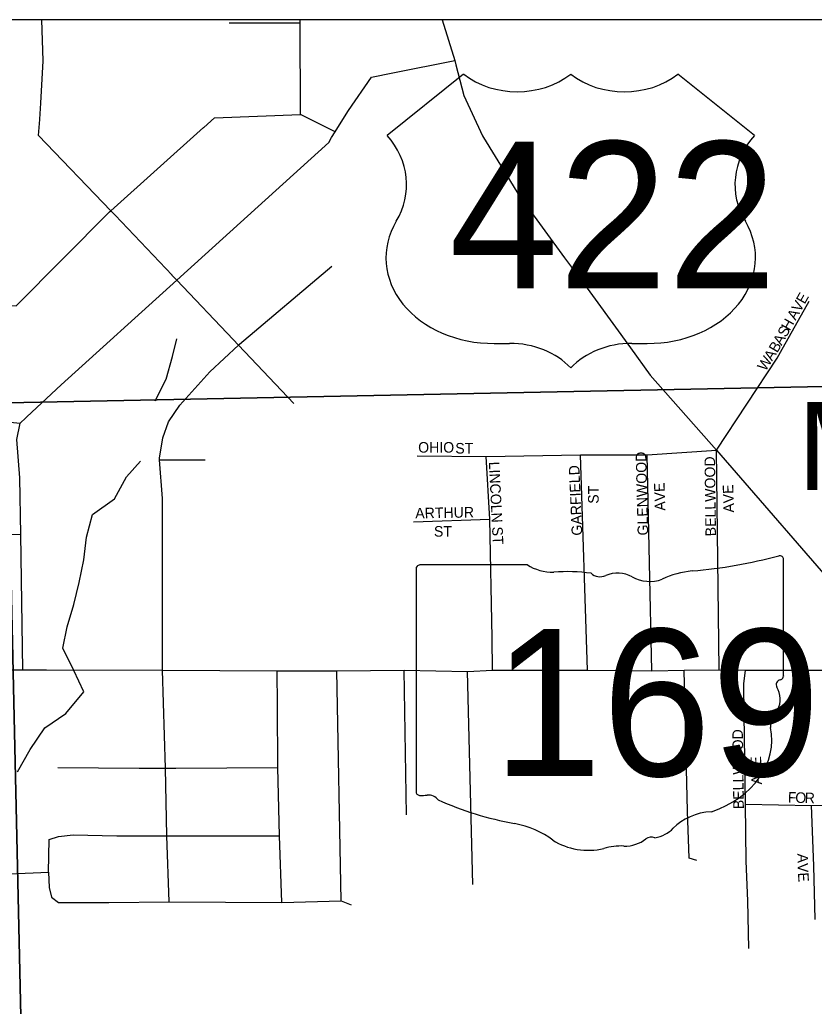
# Model space of a CAD drawing. Extents: x -37878.7 to -37844.7, y -19791.4 to -19769.4.
# Drawn here: x -37871.021 to -37870.308, y -19775.754 to -19774.868 of the extents above; entities that cross this region are included whole.
import ezdxf

# ---------------------------------------------------------------- set-up
doc = ezdxf.new("R2010")
doc.units = 0
for name, color, linetype in [('Default', 7, 'Continuous'), ('GM_X_City_Street', 7, 'Continuous'), ('GM_X_Minor_River', 7, 'Continuous'), ('GM_X_Section', 7, 'Continuous'), ('GM_X_State_Route', 7, 'Continuous'), ('GM_X_State_Shield', 7, 'Continuous'), ('GM_X_Township_Subdivision', 7, 'Continuous'), ('GM_X_Township_Subdivision_Text', 7, 'Continuous'), ('GM_X_Unincorporated_Text', 7, 'Continuous'), ('GM_X_US_Route', 7, 'Continuous'), ('GM_X_US_Shield', 7, 'Continuous'), ('TX_P_1', 7, 'Continuous')]:
    doc.layers.add(name, color=color, linetype=linetype)

msp = doc.modelspace()

# ---------------------------------------------------------------- linework, layer by layer
at = {"layer": 'GM_X_City_Street'}
for points in [[(-37871.00308, -19774.9579), (-37871.00307, -19774.95777), (-37871.00199, -19774.9433), (-37871.00009, -19774.90526), (-37871.00119, -19774.86837)], [(-37870.83313, -19774.87121), (-37870.76928, -19774.87126)], [(-37870.73772, -19774.96893), (-37870.76888, -19774.95349), (-37870.76928, -19774.87126), (-37870.7693, -19774.86837)], [(-37870.73681, -19774.96746), (-37870.7259, -19774.94982), (-37870.70519, -19774.91995), (-37870.68598, -19774.91596), (-37870.63057, -19774.90492)], [(-37870.88401, -19775.09796), (-37870.88412, -19775.09784), (-37870.93532, -19775.04386), (-37870.93913, -19775.0399), (-37871.00416, -19774.97224), (-37871.00308, -19774.9579)], [(-37870.85581, -19774.96509), (-37870.84622, -19774.95648), (-37870.76888, -19774.95349)], [(-37871.04259, -19775.12507), (-37871.02423, -19775.12516), (-37870.94034, -19775.04097), (-37870.93913, -19775.0399), (-37870.85593, -19774.9652), (-37870.85581, -19774.96509)], [(-37871.01453, -19775.22486), (-37870.98384, -19775.19611), (-37870.88008, -19775.10211), (-37870.74362, -19774.97847), (-37870.74101, -19774.97425), (-37870.73772, -19774.96893), (-37870.73681, -19774.96746)], [(-37870.89274, -19775.4526), (-37870.89274, -19775.29816), (-37870.89556, -19775.26354), (-37870.89546, -19775.26221), (-37870.89261, -19775.24374), (-37870.88759, -19775.22955), (-37870.87718, -19775.21457), (-37870.85041, -19775.18451), (-37870.82467, -19775.16054), (-37870.82386, -19775.15979), (-37870.74096, -19775.08967)], [(-37870.82946, -19775.15549), (-37870.82952, -19775.15543), (-37870.88008, -19775.10211), (-37870.88401, -19775.09796)], [(-37870.7749, -19775.21302), (-37870.82467, -19775.16054), (-37870.82946, -19775.15549)], [(-37871.10406, -19775.23125), (-37871.05909, -19775.22687), (-37871.0207, -19775.23065), (-37871.01555, -19775.22582), (-37871.01453, -19775.22486)], [(-37871.01828, -19775.45207), (-37871.01986, -19775.33073), (-37871.02091, -19775.27977), (-37871.02369, -19775.24518), (-37871.0207, -19775.23065)], [(-37870.89556, -19775.26354), (-37870.85449, -19775.26364)], [(-37871.45112, -19775.3302), (-37871.32873, -19775.32863), (-37871.20581, -19775.32968), (-37871.09079, -19775.33019), (-37871.01986, -19775.33073)], [(-37870.59647, -19775.4526), (-37870.59679, -19775.42329)], [(-37870.88696, -19775.66061), (-37870.88906, -19775.60126), (-37870.8901, -19775.54052), (-37870.89274, -19775.4526)], [(-37870.78959, -19775.48433), (-37870.78978, -19775.45312)], [(-37870.73253, -19775.65956), (-37870.7362, -19775.45312)], [(-37870.67369, -19775.58234), (-37870.6758, -19775.4526)], [(-37870.61434, -19775.64485), (-37870.61906, -19775.45365)], [(-37870.78558, -19775.66114), (-37870.78768, -19775.60126), (-37870.78926, -19775.5398), (-37870.78959, -19775.48433)], [(-37870.98686, -19775.53998), (-37870.91377, -19775.54048), (-37870.8901, -19775.54052), (-37870.88093, -19775.54045)], [(-37870.88093, -19775.54045), (-37870.78926, -19775.5398)], [(-37870.99517, -19775.63382), (-37870.99464, -19775.60441), (-37870.98624, -19775.60178), (-37870.97311, -19775.6002), (-37870.93371, -19775.60126), (-37870.88906, -19775.60126), (-37870.78768, -19775.60126)], [(-37871.06287, -19775.64773), (-37871.05236, -19775.64221), (-37871.04112, -19775.63553), (-37871.02976, -19775.63531), (-37870.99517, -19775.63382)], [(-37870.99517, -19775.63382), (-37870.99464, -19775.64748), (-37870.99254, -19775.65641), (-37870.98624, -19775.66114), (-37870.97206, -19775.66114), (-37870.94107, -19775.66095)], [(-37870.94107, -19775.66095), (-37870.88696, -19775.66061), (-37870.78558, -19775.66114), (-37870.73253, -19775.65956), (-37870.72361, -19775.66314)]]:
    msp.add_lwpolyline(points, dxfattribs=at)
at = {"layer": 'GM_X_Minor_River'}
for points in [[(-37870.8995, -19775.21054), (-37870.88954, -19775.19122), (-37870.88374, -19775.17074), (-37870.87985, -19775.15481)], [(-37871.02304, -19775.54372), (-37871.01156, -19775.52365), (-37870.99857, -19775.50434), (-37870.97956, -19775.49152), (-37870.96355, -19775.47185), (-37870.97252, -19775.45282), (-37870.98224, -19775.43265), (-37870.97834, -19775.41369), (-37870.97254, -19775.39359), (-37870.9675, -19775.37387), (-37870.96359, -19775.35338), (-37870.96119, -19775.33289), (-37870.95577, -19775.31279), (-37870.936, -19775.29846), (-37870.92528, -19775.27876), (-37870.9127, -19775.26477)]]:
    msp.add_lwpolyline(points, dxfattribs=at)
at = {"layer": 'GM_X_Section'}
msp.add_lwpolyline([(-37869.91739, -19774.86837), (-37869.91003, -19775.19003), (-37871.03236, -19775.21238), (-37871.04096, -19774.86837)], dxfattribs=at)
for points in [[(-37869.91003, -19775.19003), (-37869.89663, -19775.75004), (-37869.88389, -19776.31106), (-37871.00738, -19776.32795), (-37871.03236, -19775.21238)], [(-37871.03236, -19775.21238), (-37871.00738, -19776.32795), (-37872.12615, -19776.34779), (-37872.13109, -19776.14996), (-37872.14882, -19775.43984), (-37872.15449, -19775.23737), (-37871.03554, -19775.21245)]]:
    msp.add_lwpolyline(points, close=True, dxfattribs=at)
at = {"layer": 'GM_X_State_Route'}
for points in [[(-37871.47817, -19775.45207), (-37871.45007, -19775.44997), (-37871.40647, -19775.45207), (-37871.32768, -19775.4526), (-37871.26622, -19775.45207), (-37871.20423, -19775.45207), (-37871.08867, -19775.45207), (-37871.01828, -19775.45207), (-37870.99705, -19775.45216)], [(-37870.99705, -19775.45216), (-37870.89274, -19775.4526), (-37870.78978, -19775.45312), (-37870.7362, -19775.45312), (-37870.6758, -19775.4526), (-37870.61906, -19775.45365), (-37870.59647, -19775.4526), (-37870.55594, -19775.4526)], [(-37870.55594, -19775.4526), (-37870.51138, -19775.4526), (-37870.4536, -19775.45312), (-37870.4247, -19775.4526), (-37870.39319, -19775.45207), (-37870.36955, -19775.4526), (-37870.22509, -19775.4526)]]:
    msp.add_lwpolyline(points, dxfattribs=at)
at = {"layer": 'GM_X_State_Shield'}
for p, q in [((-37870.56531, -19775.35799), (-37870.66183, -19775.35799)), ((-37870.33549, -19775.45771), (-37870.33549, -19775.35303)), ((-37870.66508, -19775.36143), (-37870.66508, -19775.56155)), ((-37870.33553, -19775.45769), (-37870.33549, -19775.45771))]:
    msp.add_line(p, q, dxfattribs=at)
for centre, major_axis, start_param, end_param in [((-37870.4529, -19775.08516), (0.34952, 0), 4.814394, 5.042369), ((-37870.33915, -19775.35259), (0.00367, 0), 6.141152, 7.989035), ((-37870.6613, -19775.361), (0.00382, 0), 1.712693, 3.28349), ((-37870.54232, -19775.33475), (0.03703, 0), 4.042523, 4.731795), ((-37870.53005, -19775.47034), (0.13295, 0), 1.404758, 1.657858), ((-37870.49986, -19775.35997), (0.01068, 0), 3.836095, 5.185415), ((-37870.48418, -19775.3831), (0.02221, 0), 0.950623, 2.079405), ((-37870.45551, -19775.35137), (0.02672, 0), 4.081561, 5.145723), ((-37870.40831, -19775.41911), (0.07032, 0), 1.699011, 2.107814), ((-37870.33634, -19775.4654), (0.00568, 0), 1.883978, 3.671073), ((-37870.33941, -19775.45812), (0.00393, 0), 5.05454, 6.418171), ((-37870.37246, -19775.47863), (0.03409, 0), 5.934695, 6.695948), ((-37870.32235, -19775.50152), (0.0248, 0), 2.387724, 3.262537), ((-37870.43332, -19775.51484), (0.08742, 0), 5.101752, 6.440018), ((-37870.66127, -19775.56199), (0.00385, 0), 3.00124, 4.508301), ((-37870.66068, -19775.54151), (0.0294, 0), 4.665946, 4.897461), ((-37870.65467, -19775.57309), (0.0106, 0), 0.519207, 1.627899), ((-37870.52084, -19775.3933), (0.2524, 0), 4.195997, 4.488961), ((-37870.39645, -19775.61773), (0.04788, 0), 1.647645, 2.488434), ((-37870.59609, -19775.65145), (0.07897, 0), 0.823519, 1.323587), ((-37870.45712, -19775.58094), (0.02824, 0), 4.937069, 5.64225), ((-37870.51068, -19775.57409), (0.05011, 0), 4.026481, 4.996735), ((-37870.47806, -19775.58907), (0.0267, 0), 4.691044, 5.507374), ((-37870.45391, -19775.60845), (0.00752, 0), 1.147584, 2.315152), ((-37870.48173, -19775.64328), (0.04118, 0), 1.495662, 1.94098)]:
    msp.add_ellipse(centre, major_axis=major_axis, ratio=0.8, start_param=start_param, end_param=end_param, dxfattribs=at)
at = {"layer": 'GM_X_Township_Subdivision'}
for points in [[(-37870.3381, -19775.16703), (-37870.31247, -19775.12118)], [(-37870.39562, -19775.25492), (-37870.34112, -19775.17243), (-37870.3381, -19775.16703)], [(-37870.66428, -19775.25997), (-37870.60225, -19775.26064)], [(-37870.60225, -19775.26064), (-37870.60218, -19775.26064), (-37870.51749, -19775.25897), (-37870.51226, -19775.25897), (-37870.50921, -19775.25897)], [(-37870.59679, -19775.42329), (-37870.59913, -19775.31689), (-37870.60218, -19775.26064)], [(-37870.51138, -19775.4526), (-37870.51749, -19775.25897)], [(-37870.50921, -19775.25897), (-37870.50005, -19775.25897), (-37870.49887, -19775.25897)], [(-37870.49887, -19775.25897), (-37870.45771, -19775.25897), (-37870.39562, -19775.25492)], [(-37870.4536, -19775.45312), (-37870.45771, -19775.25897)], [(-37870.39319, -19775.45207), (-37870.39562, -19775.25492)], [(-37870.66739, -19775.31918), (-37870.59913, -19775.31689)], [(-37870.41315, -19775.62332), (-37870.41998, -19775.62122), (-37870.42155, -19775.57919), (-37870.4247, -19775.4526)], [(-37870.37072, -19775.49248), (-37870.37113, -19775.46468), (-37870.36955, -19775.4526)], [(-37870.36666, -19775.70237), (-37870.36745, -19775.65956), (-37870.36902, -19775.62384), (-37870.36955, -19775.57289), (-37870.37072, -19775.49248)], [(-37870.36955, -19775.57289), (-37870.31019, -19775.57394), (-37870.25323, -19775.57296)], [(-37870.307, -19775.6765), (-37870.30809, -19775.62804), (-37870.31019, -19775.57394)]]:
    msp.add_lwpolyline(points, dxfattribs=at)
at = {"layer": 'GM_X_US_Route'}
for points in [[(-37870.64179, -19774.86837), (-37870.63057, -19774.90492), (-37870.62951, -19774.90896)], [(-37870.62951, -19774.90896), (-37870.62234, -19774.93626), (-37870.60561, -19774.97265), (-37870.60465, -19774.97421)], [(-37870.60465, -19774.97421), (-37870.58362, -19775.00831)], [(-37870.58362, -19775.00831), (-37870.57133, -19775.02826), (-37870.56741, -19775.03359)], [(-37870.56741, -19775.03359), (-37870.53186, -19775.08204)], [(-37870.53186, -19775.08204), (-37870.51408, -19775.10626)], [(-37870.51408, -19775.10626), (-37870.50442, -19775.11942), (-37870.47284, -19775.16295)], [(-37870.47284, -19775.16295), (-37870.45496, -19775.18759), (-37870.39562, -19775.25492), (-37870.27605, -19775.39271), (-37870.22509, -19775.4526)]]:
    msp.add_lwpolyline(points, dxfattribs=at)
at = {"layer": 'GM_X_US_Shield'}
for p, q in [((-37870.6225, -19774.91731), (-37870.69116, -19774.97224)), ((-37870.36157, -19774.97224), (-37870.43024, -19774.91731)), ((-37870.59503, -19775.15901), (-37870.5813, -19775.15901)), ((-37870.47144, -19775.15901), (-37870.4577, -19775.15901))]:
    msp.add_line(p, q, dxfattribs=at)
for centre, major_axis, start_param, end_param in [((-37870.57443, -19774.87808), (-0.06866, 0), 0.795399, 2.346194), ((-37870.4783, -19774.87808), (-0.06866, 0), 0.795399, 2.346194), ((-37870.76991, -19775.01635), (0.09613, 0), 5.838949, 6.894067), ((-37870.28283, -19775.01635), (-0.09613, 0), 5.672304, 6.727422), ((-37870.5961, -19775.08211), (0.09613, 0), 2.702327, 4.723529), ((-37870.45663, -19775.08211), (-0.09613, 0), 1.559657, 3.580859), ((-37870.5813, -19775.21394), (-0.06866, 0), 3.785094, 4.712389), ((-37870.47144, -19775.21394), (-0.06866, 0), 4.712389, 5.639684)]:
    msp.add_ellipse(centre, major_axis=major_axis, ratio=0.8, start_param=start_param, end_param=end_param, dxfattribs=at)
at = {"layer": 'TX_P_1'}
msp.add_line((-37869.5652, -19774.86837), (-37871.54398, -19774.86837), dxfattribs=at)

# ---------------------------------------------------------------- texts
at = {"layer": 'Default'}
for s in ['s', 'r']:
    msp.add_text(s, height=0.000189, dxfattribs=at).set_placement((-37870.50399, -19775.47479))
msp.add_text('169', height=0.000189, rotation=0.00001, dxfattribs=at).set_placement((-37870.57085, -19775.48857))
at = {"layer": 'GM_X_State_Shield'}
msp.add_text('169', height=0.131836, dxfattribs=at).set_placement((-37870.59639, -19775.54744))
at = {"layer": 'GM_X_Township_Subdivision_Text'}
for s, rotation, p in [('V', 60.77636, (-37870.32048, -19775.1316)), ('E', 60.77691, (-37870.31641, -19775.12432)), ('H', 60.79465, (-37870.32984, -19775.14832)), ('A', 60.76877, (-37870.32455, -19775.13887)), ('S', 60.78657, (-37870.33309, -19775.15414)), ('A', 60.73362, (-37870.33717, -19775.16142)), ('B', 59.641, (-37870.34106, -19775.16806)), ('W', 57.57845, (-37870.35152, -19775.18457)), ('A', 57.697, (-37870.3457, -19775.17541)), ('OHIO', 0.00001, (-37870.66335, -19775.25708)), ('ST', 0.00001, (-37870.63001, -19775.25791)), ('GLENWOOD', 91.43132, (-37870.4568, -19775.3314)), ('BELLWOOD', 90.73414, (-37870.39596, -19775.33221)), ('LINCOLN ST', 272.82633, (-37870.5999, -19775.26544)), ('GARFIELD', 92.48819, (-37870.51596, -19775.33143)), ('ST', 90, (-37870.50134, -19775.30302)), ('AVE', 91.97378, (-37870.44135, -19775.30919)), ('AVE', 91.97391, (-37870.37968, -19775.31086)), ('ARTHUR', 1.00455, (-37870.66588, -19775.31624)), ('ST', 0.00001, (-37870.64918, -19775.33253)), ('BELLWOOD', 90.73414, (-37870.37096, -19775.57721)), ('AVE', 91.97378, (-37870.35468, -19775.55502)), ('F', 357.85514, (-37870.33161, -19775.57124)), ('O', 357.84695, (-37870.32495, -19775.57149)), ('R', 358.80017, (-37870.31645, -19775.57181)), ('A', 270.41527, (-37870.32286, -19775.61721)), ('V', 272.12832, (-37870.32279, -19775.62585)), ('E', 273.45493, (-37870.32247, -19775.63442))]:
    msp.add_text(s, height=0.00947, rotation=rotation, dxfattribs=at).set_placement(p)
at = {"layer": 'GM_X_Unincorporated_Text'}
msp.add_text('McKinley Heights', height=0.0789769, rotation=0.00001, dxfattribs=at).set_placement((-37870.32252, -19775.29057))
at = {"layer": 'GM_X_US_Shield'}
msp.add_text('422', height=0.131836, dxfattribs=at).set_placement((-37870.63551, -19775.10957))

doc.saveas('drawing.dxf')
